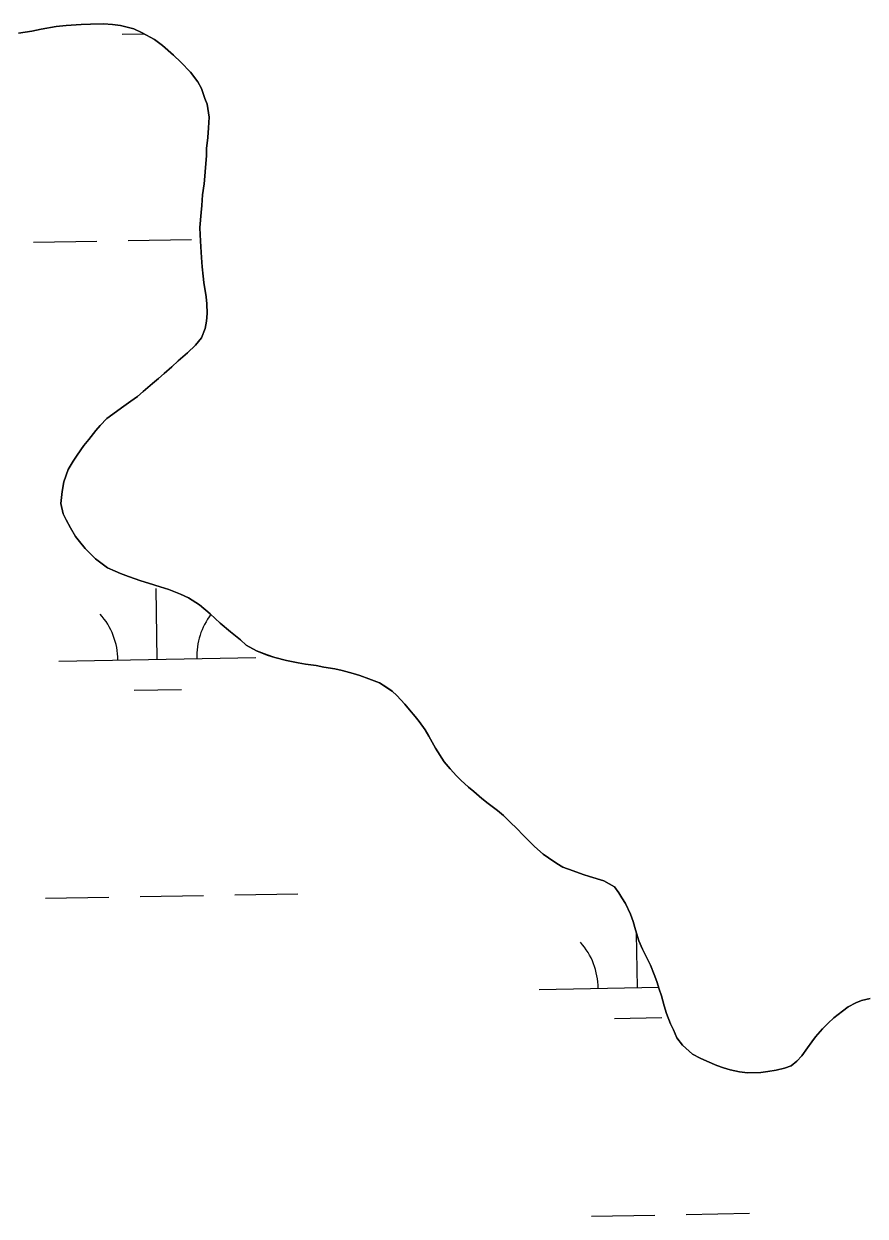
# Model space of a CAD drawing. Extents: x 3957609 to 3995875, y 234277 to 260273.
# Drawn here: x 3965552 to 3965979, y 253817 to 254421 of the extents above; entities that cross this region are included whole.
import ezdxf

# ---------------------------------------------------------------- set-up
doc = ezdxf.new("R2010")
doc.units = 0
doc.layers.add('V-TOPO-SHOR', color=7, linetype='Continuous')
doc.layers.add('V-WETL-SWMP', color=7, linetype='Continuous')

msp = doc.modelspace()

# ---------------------------------------------------------------- linework, layer by layer
at = {"layer": 'V-TOPO-SHOR'}
for points in [[(3965572.049, 254172.947), (3965570.996, 254178.133), (3965571.621, 254184.226), (3965572.546, 254189.1), (3965574.695, 254195.342), (3965577.144, 254199.604), (3965579.284, 254202.645), (3965582.649, 254207.513), (3965585.096, 254210.708), (3965588.764, 254215.118), (3965590.904, 254217.704), (3965594.265, 254221.354), (3965597.319, 254223.477), (3965601.747, 254226.668), (3965606.48, 254230.009), (3965609.836, 254232.437), (3965612.738, 254235.022), (3965617.473, 254238.973), (3965620.527, 254241.555), (3965623.277, 254244.14), (3965627.246, 254247.482), (3965630.455, 254250.521), (3965635.188, 254254.623), (3965639.162, 254258.425), (3965642.217, 254262.226), (3965644.058, 254266.946), (3965644.83, 254270.602), (3965645.144, 254274.563), (3965645.004, 254279.439), (3965644.556, 254282.945), (3965643.507, 254290.263), (3965643.059, 254293.464), (3965642.612, 254298.189), (3965642.32, 254302.913), (3965641.875, 254308.402), (3965641.586, 254314.345), (3965641.443, 254318.154), (3965642.072, 254325.773), (3965642.385, 254329.277), (3965642.856, 254334.61), (3965643.632, 254340.246), (3965643.946, 254344.207), (3965644.261, 254348.627), (3965644.734, 254354.416), (3965644.742, 254358.226), (3965645.518, 254363.71), (3965645.836, 254368.586), (3965646.153, 254374.071), (3965645.105, 254380.627), (3965644.044, 254383.525), (3965642.227, 254388.559), (3965640.409, 254391.915), (3965636.763, 254396.8), (3965631.748, 254401.993), (3965628.098, 254405.508), (3965622.472, 254410.398), (3965618.364, 254413.456), (3965612.155, 254416.792), (3965607.895, 254418.814), (3965601.194, 254420.536), (3965597.079, 254421.124), (3965592.662, 254421.378), (3965585.926, 254421.179), (3965581.201, 254421.13), (3965573.732, 254420.479), (3965568.551, 254419.973), (3965560.928, 254418.619), (3965556.199, 254417.718), (3965549.492, 254416.667)], [(3965929.461, 253890.135), (3965925.804, 253889.686), (3965919.099, 253889.551), (3965914.984, 253890.018), (3965910.263, 253891.097), (3965906.913, 253892.021), (3965903.562, 253893.248), (3965898.541, 253895.394), (3965895.19, 253896.926), (3965891.233, 253899.068), (3965886.216, 253903.5), (3965883.33, 253907.317), (3965881.663, 253911.284), (3965880.148, 253914.336), (3965878.028, 253919.675), (3965876.818, 253923.488), (3965875.46, 253928.52), (3965874.401, 253931.875), (3965873.191, 253935.84), (3965871.829, 253939.348), (3965869.858, 253944.077), (3965867.737, 253948.503), (3965865.916, 253952.165), (3965864.099, 253956.437), (3965862.285, 253962.079), (3965861.228, 253966.195), (3965859.715, 253970.009), (3965857.29, 253975.35), (3965855.467, 253978.25), (3965853.95, 253980.843), (3965851.67, 253983.745), (3965846.345, 253986.807), (3965839.036, 253989.111), (3965835.837, 253990.032), (3965830.662, 253991.873), (3965825.484, 253993.868), (3965822.441, 253995.703), (3965818.181, 253998.458), (3965815.443, 254000.444), (3965811.034, 254004.266), (3965805.713, 254009.765), (3965801.762, 254013.738), (3965799.178, 254016.335), (3965795.377, 254020), (3965792.336, 254022.599), (3965787.619, 254026.116), (3965784.426, 254028.561), (3965780.322, 254032.229), (3965777.584, 254034.369), (3965773.783, 254037.886), (3965771.501, 254040.175), (3965768.31, 254043.69), (3965765.271, 254047.202), (3965760.868, 254054.071), (3965757.532, 254060.174), (3965755.711, 254063.379), (3965752.674, 254067.653), (3965750.546, 254070.248), (3965747.812, 254073.609), (3965745.381, 254076.511), (3965741.277, 254080.787), (3965738.997, 254083.079), (3965735.651, 254085.221), (3965732.454, 254087.21), (3965727.125, 254089.356), (3965722.558, 254091.044), (3965719.21, 254091.967), (3965713.574, 254093.505), (3965709.92, 254094.275), (3965704.282, 254095.203), (3965700.475, 254095.975), (3965694.99, 254096.751), (3965691.334, 254097.37), (3965685.393, 254098.605), (3965679.456, 254100.143), (3965675.495, 254101.372), (3965670.168, 254103.518), (3965664.995, 254106.426), (3965662.105, 254109.025), (3965656.934, 254113.152), (3965651.763, 254117.584), (3965646.745, 254122.321), (3965641.271, 254126.752), (3965635.641, 254130.425), (3965631.684, 254132.264), (3965625.747, 254134.564), (3965621.332, 254135.948), (3965615.392, 254137.789), (3965611.434, 254139.02), (3965605.191, 254141.168), (3965601.233, 254142.702), (3965598.492, 254143.927), (3965594.687, 254145.615), (3965588.451, 254150.2), (3965586.321, 254152.34), (3965583.282, 254155.396), (3965580.394, 254158.906), (3965578.422, 254161.503), (3965575.841, 254165.929), (3965573.718, 254169.896), (3965572.049, 254172.947)], [(3965981.368, 253927.189), (3965976.944, 253926.135), (3965974.046, 253925.074), (3965970.079, 253922.952), (3965967.331, 253920.824), (3965962.903, 253917.33), (3965960.001, 253914.748), (3965957.099, 253911.858), (3965953.583, 253907.754), (3965951.75, 253905.319), (3965949.608, 253902.124), (3965946.701, 253898.169), (3965944.105, 253895.433), (3965941.203, 253893.154), (3965937.848, 253891.943), (3965933.578, 253890.886), (3965929.461, 253890.135)]]:
    msp.add_lwpolyline(points, dxfattribs=at)
at = {"layer": 'V-WETL-SWMP'}
for p, q in [((3965602.099, 254416.118), (3965613.042, 254416.317)), ((3965557.165, 254310.643), (3965589.16, 254311.225)), ((3965605.157, 254311.516), (3965637.152, 254312.098)), ((3965619.864, 254099.144), (3965619.21, 254135.138)), ((3965569.873, 254098.235), (3965669.856, 254100.053)), ((3965608.147, 254083.498), (3965632.143, 254083.934)), ((3965563.213, 253978.023), (3965595.208, 253978.605)), ((3965611.205, 253978.896), (3965643.2, 253979.478)), ((3965659.197, 253979.769), (3965691.192, 253980.35)), ((3965863.402, 253932.731), (3965862.903, 253960.153)), ((3965813.41, 253931.822), (3965874.08, 253932.926)), ((3965851.685, 253917.085), (3965875.681, 253917.521)), ((3965840.097, 253816.857), (3965872.092, 253817.438)), ((3965888.089, 253817.729), (3965920.084, 253818.311))]:
    msp.add_line(p, q, dxfattribs=at)
for points in [[(3965549.492, 254416.667), (3965556.2, 254417.717), (3965560.927, 254418.619), (3965568.55, 254419.972), (3965573.732, 254420.478), (3965581.201, 254421.13), (3965585.925, 254421.18), (3965592.661, 254421.378), (3965597.08, 254421.124), (3965601.193, 254420.536), (3965607.894, 254418.814), (3965612.155, 254416.793), (3965618.365, 254413.457), (3965622.472, 254410.399), (3965628.098, 254405.508), (3965631.747, 254401.994), (3965636.763, 254396.8), (3965640.408, 254391.915), (3965642.228, 254388.558), (3965644.044, 254383.524), (3965645.104, 254380.626), (3965646.154, 254374.071), (3965645.836, 254368.586), (3965645.519, 254363.71), (3965644.743, 254358.226), (3965644.734, 254354.416), (3965644.262, 254348.626), (3965643.946, 254344.208), (3965643.632, 254340.247), (3965642.856, 254334.61), (3965642.385, 254329.278), (3965642.072, 254325.773), (3965641.443, 254318.155), (3965641.586, 254314.345), (3965641.876, 254308.401), (3965642.32, 254302.914), (3965642.613, 254298.189), (3965643.058, 254293.464), (3965643.507, 254290.263), (3965644.556, 254282.945), (3965645.004, 254279.439), (3965645.144, 254274.562), (3965644.83, 254270.601), (3965644.059, 254266.946), (3965642.218, 254262.226), (3965639.161, 254258.424), (3965635.189, 254254.624), (3965630.455, 254250.521), (3965627.247, 254247.482), (3965623.277, 254244.139), (3965620.527, 254241.555), (3965617.473, 254238.972), (3965612.739, 254235.022), (3965609.837, 254232.438), (3965606.479, 254230.008), (3965601.746, 254226.668), (3965597.319, 254223.478), (3965594.266, 254221.353), (3965590.904, 254217.704), (3965588.764, 254215.118), (3965585.096, 254210.708), (3965582.65, 254207.514), (3965579.285, 254202.646), (3965577.144, 254199.603), (3965574.695, 254195.343), (3965572.546, 254189.1), (3965571.62, 254184.226), (3965570.995, 254178.132), (3965572.049, 254172.948)], [(3965572.049, 254172.948), (3965573.717, 254169.896), (3965575.841, 254165.928), (3965578.421, 254161.503), (3965580.395, 254158.907), (3965583.282, 254155.395), (3965586.322, 254152.34), (3965588.45, 254150.201), (3965594.687, 254145.614), (3965598.492, 254143.928), (3965601.232, 254142.702), (3965605.191, 254141.168), (3965611.433, 254139.019), (3965615.392, 254137.79), (3965621.331, 254135.947), (3965625.747, 254134.564), (3965631.684, 254132.263), (3965635.642, 254130.425), (3965641.271, 254126.753), (3965646.746, 254122.321), (3965651.763, 254117.584), (3965656.934, 254113.152), (3965662.105, 254109.024), (3965664.994, 254106.426), (3965670.168, 254103.518), (3965675.496, 254101.371), (3965679.455, 254100.142), (3965685.394, 254098.604), (3965691.335, 254097.37), (3965694.99, 254096.751), (3965700.475, 254095.976), (3965704.282, 254095.204), (3965709.919, 254094.276), (3965713.574, 254093.505), (3965719.209, 254091.967), (3965722.559, 254091.044), (3965727.126, 254089.356), (3965732.455, 254087.21), (3965735.65, 254085.221), (3965738.997, 254083.079), (3965741.277, 254080.787), (3965745.381, 254076.51), (3965747.812, 254073.609), (3965750.547, 254070.249), (3965752.674, 254067.653), (3965755.711, 254063.379), (3965757.532, 254060.174), (3965760.869, 254054.07), (3965765.271, 254047.202), (3965768.31, 254043.689), (3965771.502, 254040.176), (3965773.782, 254037.885), (3965777.583, 254034.37), (3965780.321, 254032.23), (3965784.426, 254028.562), (3965787.62, 254026.116), (3965792.336, 254022.599), (3965795.377, 254020.001), (3965799.178, 254016.334), (3965801.762, 254013.737), (3965805.714, 254009.765), (3965811.034, 254004.266), (3965815.444, 254000.445), (3965818.182, 253998.457), (3965822.442, 253995.704), (3965825.485, 253993.867), (3965830.661, 253991.873), (3965835.838, 253990.032), (3965839.036, 253989.11), (3965846.345, 253986.806), (3965851.671, 253983.744), (3965853.95, 253980.843), (3965855.467, 253978.249), (3965857.289, 253975.349), (3965859.714, 253970.009), (3965861.228, 253966.196), (3965862.284, 253962.079), (3965864.099, 253956.436), (3965865.917, 253952.164), (3965867.737, 253948.502), (3965869.859, 253944.078), (3965871.828, 253939.349), (3965873.191, 253935.84), (3965874.4, 253931.875), (3965875.459, 253928.52), (3965876.818, 253923.488), (3965878.027, 253919.675), (3965880.148, 253914.336), (3965881.664, 253911.284), (3965883.33, 253907.318), (3965886.216, 253903.501), (3965891.234, 253899.069), (3965895.191, 253896.926), (3965898.54, 253895.394), (3965903.563, 253893.248), (3965906.913, 253892.02), (3965910.263, 253891.098), (3965914.984, 253890.019), (3965919.098, 253889.552), (3965925.803, 253889.687), (3965929.462, 253890.135)], [(3965929.462, 253890.135), (3965933.578, 253890.887), (3965937.848, 253891.943), (3965941.203, 253893.154), (3965944.104, 253895.433), (3965946.702, 253898.169), (3965949.607, 253902.124), (3965951.749, 253905.319), (3965953.583, 253907.753), (3965957.099, 253911.858), (3965960.001, 253914.747), (3965962.903, 253917.33), (3965967.331, 253920.824), (3965970.079, 253922.951), (3965974.047, 253925.074), (3965976.945, 253926.134), (3965981.367, 253927.189)]]:
    msp.add_lwpolyline(points, dxfattribs=at)
for centre, start, end in [((3965564.622, 254098.615), 0.269879, 41.813537), ((3965675.09, 254100.623), 142.640927, 181.813534), ((3965808.16, 253932.202), 0.269879, 41.813537)]:
    msp.add_arc(centre, 35.246, start, end, dxfattribs=at)

doc.saveas('drawing.dxf')
